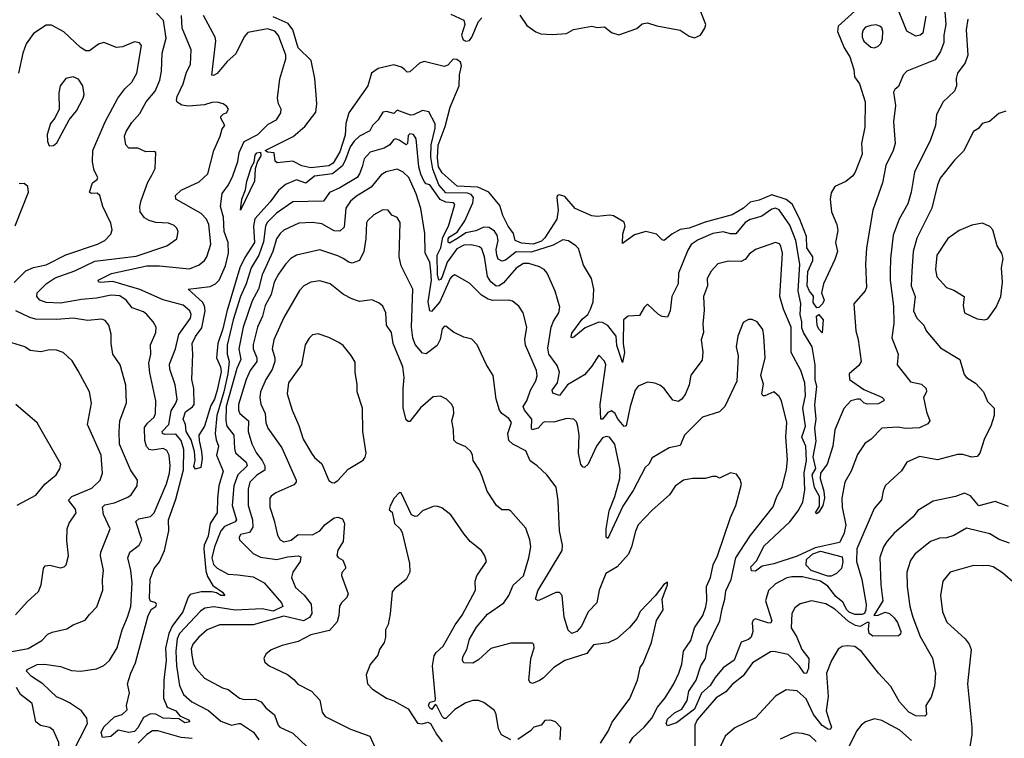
# Model space of a CAD drawing. Extents: x 1246230 to 1426786, y 660032 to 763141.
# Tile 471 of 566: x 1399238 to 1404706, y 707223 to 711211. Entities that reach past the tile are written whole.
import ezdxf

# ---------------------------------------------------------------- set-up
doc = ezdxf.new("R2010")
doc.units = 0

msp = doc.modelspace()

# ---------------------------------------------------------------- linework, layer by layer
at = {"layer": '0CON10XD'}
for points in [[(1399477.5, 707437.5), (1399442.9, 707452.9), (1399367.3, 707525), (1399303.1, 707565), (1399276.7, 707595), (1399280, 707605), (1399335, 707631.8), (1399375, 707634.6), (1399465, 707621.1), (1399525, 707598.9), (1399575, 707596.2), (1399665, 707607.5), (1399705, 707627.1), (1399736.3, 707653.7), (1399778.7, 707725), (1399806.8, 707825), (1399837.7, 707895), (1399856.2, 707955), (1399862.4, 708085), (1399855.3, 708154.7), (1399838.7, 708225), (1399849.6, 708255), (1399901.1, 708295), (1399915.5, 708325), (1399883.9, 708426.1), (1399899.5, 708440.5), (1399965, 708453.3), (1399984.3, 708474.3), (1400053, 708635), (1400070, 708695), (1400074, 708735), (1400068.1, 708795), (1400055, 708820.5), (1400035, 708830.4), (1399975, 708822.3), (1399956.2, 708826.2), (1399942.7, 708842.7), (1399933.7, 708875), (1399931.7, 708948.3), (1399948.2, 708971.8), (1399985.5, 709005), (1399993.1, 709025), (1399994.6, 709095), (1399961.7, 709251.7), (1399956.1, 709305), (1399966.5, 709355), (1399963.6, 709406.4), (1399993.6, 709475), (1399995.6, 709505), (1399979.4, 709535), (1399944.4, 709575), (1399925, 709589.1), (1399862.9, 709612.9), (1399829.7, 709655), (1399795, 709679.4), (1399746.9, 709683.1), (1399665, 709665.7), (1399580.8, 709659.1), (1399465, 709638.9), (1399385, 709641.6), (1399349.1, 709655), (1399333.2, 709675), (1399335, 709695.6), (1399384.5, 709745), (1399435, 709779.5), (1399545, 709816.7), (1399655, 709871.1), (1399885, 709899), (1400055, 709957.1), (1400110.6, 709995), (1400118.5, 710035), (1400110, 710055), (1400095, 710068.9), (1400065, 710082.1), (1399995, 710086.6), (1399957.6, 710097.6), (1399932.1, 710112.1), (1399906.8, 710145), (1399904.6, 710174.6), (1399912.8, 710207.2), (1399950.2, 710309.8), (1399971.7, 710348.3), (1399990.8, 710385), (1399993.3, 710475), (1399985, 710480), (1399938.3, 710478.3), (1399895, 710498.1), (1399845, 710498.1), (1399827.3, 710517.3), (1399820.8, 710565), (1399828.7, 710591.3), (1399860.1, 710639.9), (1399905, 710690.5), (1399940.8, 710755), (1399990.7, 710815), (1400016, 710875), (1400024.7, 710925), (1400030, 711025), (1400051.8, 711108.2), (1400037.4, 711207.4), (1399996.9, 711246.9)], [(1403039.8, 709599.8), (1403031.7, 709521.7), (1403034.4, 709475), (1403021.5, 709435), (1403032, 709368), (1403027.5, 709322.5), (1402965, 709238.8), (1402955.5, 709185), (1402936, 709135), (1402914.2, 709105.8), (1402895, 709092.5), (1402865, 709100), (1402817.5, 709165), (1402793.1, 709183.1), (1402765, 709194.4), (1402725, 709198.6), (1402673.4, 709176.6), (1402655.5, 709154.5), (1402627.8, 709065), (1402605, 708956.2), (1402595, 708952.5), (1402558.6, 708998.6), (1402545, 709026.2), (1402525, 709040.6), (1402505, 709030.3), (1402475, 708994.6), (1402465, 708994.4), (1402461, 709075), (1402492.7, 709295), (1402485, 709316.2), (1402455, 709350), (1402415, 709287.5), (1402375, 709240.6), (1402280, 709185), (1402235, 709125.8), (1402198.3, 709138.3), (1402194.8, 709155), (1402224, 709195), (1402235.2, 709254.8), (1402222.9, 709292.9), (1402177.2, 709355), (1402171.5, 709388.5), (1402188.5, 709505), (1402202, 709538), (1402232.5, 709585), (1402237.8, 709615), (1402211.1, 709705), (1402167.8, 709805), (1402150.8, 709825), (1402125, 709839.1), (1402065, 709858.2), (1402035, 709858.4), (1401995, 709832.9), (1401925, 709751), (1401900.5, 709735), (1401883.1, 709733.1), (1401855, 709757.1), (1401835.4, 709785.4), (1401819.8, 709895), (1401805, 709940), (1401790.9, 709950.9), (1401745, 709961.7), (1401705, 709960), (1401665, 709938.7), (1401612.8, 709865), (1401585, 709784), (1401575, 709768.6), (1401565, 709766.1), (1401558, 709798), (1401556.6, 709905), (1401577.6, 709945), (1401587.9, 710005), (1401620.2, 710065), (1401654.4, 710185), (1401647.5, 710195), (1401605, 710198.3), (1401573.8, 710213.9), (1401515, 710294.3), (1401495, 710300), (1401485, 710312.9), (1401465, 710354.4), (1401455, 710394.3), (1401439.3, 710549.3), (1401425, 710574.5), (1401405, 710577.1), (1401395, 710569.4), (1401391.3, 710525), (1401385, 710516.4), (1401345, 710543.4), (1401325, 710549.7), (1401314.5, 710545), (1401293.1, 710516.9), (1401262, 710498), (1401185, 710475.4), (1401151.2, 710438.8), (1401139.5, 710395), (1401125.7, 710355), (1401111.3, 710335), (1401015, 710277.3), (1400958, 710252), (1400925.8, 710205), (1400755, 710200.6), (1400665, 710137.9), (1400612.3, 710085), (1400604, 710065), (1400592.2, 709977.8), (1400565.5, 709905), (1400524.2, 709835), (1400496, 709745), (1400463.6, 709675), (1400424.3, 709545.7), (1400391.1, 709405), (1400390.4, 709355), (1400400.6, 709315), (1400393.2, 709245), (1400371.2, 709145), (1400332.8, 709015), (1400324, 708915), (1400328.9, 708878.9), (1400341.6, 708845), (1400331.6, 708795), (1400367.5, 708705), (1400344.7, 708624.7), (1400336.1, 708555), (1400335.2, 708475), (1400295.2, 708415), (1400285.3, 708345), (1400262.3, 708295), (1400259.8, 708275), (1400272.1, 708152), (1400281.1, 708121.1), (1400310.5, 708070.5), (1400365, 708034.4), (1400377.5, 708015), (1400355, 708014.8), (1400330.7, 708030.7), (1400305.3, 708035.3), (1400245, 708034.8), (1400185, 708020.4), (1400173, 708007), (1400143.9, 707925), (1400084.6, 707845), (1400066.9, 707805), (1400047.5, 707722.5), (1400051.9, 707655), (1400038.6, 707545), (1400036.6, 707445), (1400056.3, 707396.3), (1400104.4, 707375), (1400127.3, 707347.3), (1400175.6, 707325), (1400182.5, 707315), (1400155, 707308.7), (1400121.1, 707331.1), (1400035.2, 707334.8), (1399995, 707356), (1399965, 707357.8), (1399925, 707339.1), (1399895, 707280.4), (1399875, 707260.7), (1399844.6, 707254.6), (1399785, 707268.1), (1399745, 707233.6), (1399698, 707228), (1399690.3, 707255), (1399705, 707285.8), (1399765, 707341.2), (1399807.5, 707355), (1399835, 707380), (1399832, 707405), (1399847.5, 707475), (1399837.5, 707525), (1399854.6, 707585), (1399881.7, 707641.7), (1399952.2, 707905), (1399970.6, 707939.4), (1399993.8, 707955), (1399998.5, 707965), (1399995, 707975.4), (1399965, 707984.3), (1399958.6, 707998.6), (1399963.4, 708106.6), (1399985.3, 708164.7), (1400015, 708203.1), (1400042.9, 708265), (1400066.9, 708375), (1400064.4, 708435), (1400105, 708550.5), (1400147.3, 708712.7), (1400149.9, 708825), (1400135, 708875.3), (1400105, 708911.2), (1400045, 708908.7), (1400030.8, 708915), (1400029.1, 708925), (1400066.1, 708965), (1400079.7, 709040.3), (1400105, 709082.2), (1400112.4, 709105), (1400101.7, 709185), (1400071.4, 709271.4), (1400069.8, 709300.2), (1400103.7, 709385), (1400121.6, 709465), (1400187.3, 709555), (1400189.7, 709575), (1400183.8, 709595), (1400145, 709626.3), (1400035, 709656.7), (1399906.1, 709713.9), (1399755, 709758.2), (1399685, 709753.3), (1399677.5, 709755), (1399673.3, 709765), (1399747.3, 709802.7), (1399945, 709845.6), (1400015, 709846), (1400180.6, 709829.4), (1400235, 709850), (1400264.4, 709875), (1400277.1, 709895), (1400298.8, 709965), (1400289.2, 710075), (1400275.3, 710105), (1400245.4, 710135), (1400106, 710215), (1400103.3, 710235), (1400134, 710265), (1400235, 710310.6), (1400282.5, 710355), (1400315.6, 710485), (1400351.9, 710565), (1400363.1, 710605), (1400377.1, 710625), (1400355.6, 710665), (1400355.6, 710675), (1400370.4, 710689.6), (1400386, 710695), (1400397.5, 710715), (1400389.2, 710729.2), (1400367.5, 710745), (1400335, 710753.1), (1400305, 710752.5), (1400265, 710738.2), (1400175, 710731.5), (1400137.8, 710737.8), (1400113.1, 710753.1), (1400108.5, 710765), (1400112, 710785), (1400146.6, 710855), (1400165, 710920), (1400187.4, 710962.6), (1400190, 711045), (1400140.3, 711165), (1400135.8, 711235)], [(1404374.8, 711255), (1404380.3, 711185), (1404369.3, 711125), (1404369.6, 711085), (1404352.3, 711035), (1404321.7, 710988.3), (1404165, 710925.8), (1404145, 710904.2), (1404118.8, 710841.2), (1404096.9, 710823.1), (1404090.9, 710809.1), (1404100.6, 710735), (1404091.1, 710645), (1404100, 710525), (1404089.4, 710485), (1404048.6, 710401.4), (1404028.5, 710305), (1403976.1, 710153.9), (1403940.9, 709945), (1403934.6, 709855), (1403940.5, 709725), (1403932.7, 709707.3), (1403870, 709635), (1403882.1, 709485), (1403894.5, 709435.5), (1403911.4, 709315), (1403897.2, 709292.8), (1403843.3, 709245), (1403846.7, 709215), (1403925, 709158.5), (1404025.9, 709115.9), (1404036, 709105), (1404036.4, 709095), (1404005, 709080), (1403945, 709077.9), (1403924.9, 709084.9), (1403905.9, 709105.9), (1403890, 709105), (1403854.3, 709095), (1403815, 709054.2), (1403764.8, 708935.2), (1403752.9, 708845), (1403722.9, 708745), (1403685.5, 708694.5), (1403683.2, 708665), (1403703.7, 708595), (1403707.7, 708555), (1403698.3, 708515), (1403675, 708477.5), (1403665, 708469.1), (1403657.8, 708475), (1403678.8, 708511.2), (1403679, 708565), (1403650.8, 708615), (1403638.7, 708685), (1403658.8, 708721.2), (1403644, 708785), (1403661.7, 708871.7), (1403652.8, 708945), (1403660.8, 708995), (1403653.9, 709073.9), (1403664.9, 709175), (1403654.6, 709215), (1403654.8, 709294.8), (1403637.9, 709395), (1403591.2, 709475), (1403581.8, 709501.8), (1403581.2, 709535), (1403571.4, 709575), (1403575.7, 709635.7), (1403560.6, 709705), (1403569.4, 709855), (1403547.4, 709985), (1403515, 710071.8), (1403455, 710155.9), (1403435, 710164.7), (1403415, 710160), (1403360, 710120), (1403328.8, 710111.2), (1403295, 710102.1), (1403266.9, 710085), (1403215, 710023.2), (1403185, 710022.2), (1403145, 710033.1), (1403088, 710025), (1403005, 709989.7), (1402966.9, 709963.1), (1402948.4, 709931.6), (1402896.9, 709805), (1402893.8, 709745), (1402859.6, 709675), (1402850.6, 709595), (1402835, 709560), (1402805, 709564.2), (1402785, 709574.2), (1402725, 709633.3), (1402705, 709613.3), (1402680.8, 709569.2), (1402617.5, 709565), (1402592, 709545), (1402590, 709415), (1402596.4, 709365), (1402585, 709308.8), (1402553.8, 709403.8), (1402550.3, 709455), (1402505, 709514.1), (1402475, 709531.6), (1402455, 709533.1), (1402379, 709501), (1402315, 709449.4), (1402305, 709446.5), (1402301.2, 709451.2), (1402305, 709472.1), (1402361.6, 709548.4), (1402392.2, 709575), (1402408.3, 709605), (1402422.2, 709645), (1402426.1, 709716.1), (1402412.9, 709775), (1402368.3, 709848.3), (1402340.6, 709940.6), (1402326.9, 709956.9), (1402285, 709983.5), (1402255, 709988.9), (1402200.6, 709959.4), (1402078.6, 709921.4), (1401995, 709922.6), (1401935, 709875.9), (1401915, 709870.4), (1401895, 709882.1), (1401887.3, 709905), (1401884.8, 709935.2), (1401894.5, 709985), (1401888.7, 710015), (1401875, 710037.9), (1401845, 710058.1), (1401815, 710060.7), (1401771.1, 710038.9), (1401715, 710027.8), (1401675, 710001.2), (1401625, 709970.8), (1401617.4, 709977.4), (1401617.7, 709995), (1401625, 710005.7), (1401668.2, 710031.8), (1401710.3, 710095), (1401754.1, 710195), (1401757.6, 710225), (1401745, 710242), (1401725, 710249.2), (1401605, 710249.9), (1401565.7, 710295), (1401531.9, 710381.9), (1401521.4, 710448.6), (1401523.8, 710516.2), (1401545, 710610), (1401545, 710632.5), (1401509.2, 710699.1), (1401475, 710706.7), (1401425.8, 710684.2), (1401407.7, 710682.3), (1401335, 710709.4), (1401315, 710690.8), (1401275, 710701.8), (1401255, 710697.3), (1401228.9, 710655), (1401196.4, 710625), (1401182.2, 710595), (1401125, 710565.3), (1401095, 710537.7), (1401073.3, 710505), (1401047.7, 710435), (1401029.8, 710400.2), (1400975, 710355.7), (1400875, 710343.8), (1400826.2, 710303.8), (1400775, 710322), (1400715, 710295.9), (1400675, 710264.1), (1400628.9, 710201.1), (1400544, 710106), (1400537.1, 710065), (1400542.6, 709975), (1400488.3, 709891.7), (1400460.3, 709835), (1400387.6, 709592.4), (1400365.6, 709495), (1400337.9, 709415), (1400331.3, 709335), (1400352.9, 709285), (1400356.1, 709256.1), (1400334.7, 709155.2), (1400319.4, 709105), (1400299.7, 709070.3), (1400265.2, 708954.8), (1400233.6, 708905), (1400234.1, 708875), (1400248.4, 708815), (1400250.5, 708775), (1400243.9, 708726.1), (1400215, 708717.5), (1400205, 708730.8), (1400213.3, 708765), (1400208.8, 708815), (1400189.9, 708879.9), (1400163.4, 708925), (1400159.2, 708965), (1400146.7, 708995), (1400159.2, 709035), (1400198.2, 709061.8), (1400206.4, 709075), (1400205.8, 709165), (1400194.4, 709215), (1400200.4, 709355), (1400196.4, 709415), (1400215, 709453.3), (1400249.2, 709500.8), (1400267.7, 709595), (1400263.7, 709623.7), (1400252.9, 709642.9), (1400174.1, 709715.9), (1400295, 709730), (1400325.2, 709744.8), (1400345.3, 709765), (1400381.3, 709845), (1400397.9, 709915), (1400395.9, 709975), (1400374.1, 710035), (1400369.6, 710115), (1400353.9, 710175), (1400362.5, 710247.5), (1400397.1, 710295), (1400421, 710345), (1400449.4, 710425), (1400457.2, 710475), (1400484.8, 710535), (1400560.8, 710575), (1400618.7, 710631.3), (1400664.7, 710655.3), (1400688.6, 710695), (1400689.2, 710715), (1400674.4, 710745), (1400670, 710775), (1400683.4, 710883.4), (1400716.2, 710993.8), (1400716.9, 711015), (1400675, 711123.3), (1400655, 711147.6), (1400615, 711160.7), (1400505, 711141.2), (1400485, 711116.9), (1400437.5, 711022.5), (1400390.8, 710979.2), (1400335, 710913.1), (1400315, 710900.8), (1400305, 710902.9), (1400328.2, 711095), (1400323.3, 711115), (1400259.2, 711235)], [(1403895, 711275.7), (1403782.5, 711175), (1403779.7, 711145), (1403816.1, 711056.1), (1403847.5, 711005), (1403869.3, 710935), (1403874.3, 710895), (1403901.1, 710855), (1403932.5, 710755), (1403930.6, 710615), (1403912.5, 710525), (1403916.1, 710465), (1403877.7, 710365), (1403864.5, 710345), (1403825, 710312.9), (1403764.4, 710285), (1403745, 710250.8), (1403738.4, 710215), (1403746.8, 710145), (1403776.2, 710075), (1403781.7, 710041.7), (1403768.5, 709975), (1403779.2, 709925), (1403765, 709880), (1403701.8, 709745), (1403691.4, 709695), (1403705.5, 709655), (1403696, 709634), (1403675, 709614.2), (1403665, 709612.9), (1403645, 709641.4), (1403646.9, 709676.9), (1403623.2, 709705), (1403611.6, 709735), (1403614.6, 709814.6), (1403642.6, 709875), (1403642.1, 709895), (1403609.7, 709945), (1403607.6, 710007.6), (1403567.5, 710107.5), (1403527.5, 710187.5), (1403495, 710213.1), (1403415, 710238.8), (1403345, 710210.6), (1403295, 710198.4), (1403257.2, 710165), (1403195, 710128.9), (1403045, 710088), (1402955, 710053.5), (1402905, 710046), (1402858.9, 710021.1), (1402817.5, 709985), (1402805, 709990), (1402775, 710021.2), (1402715, 710036.7), (1402652.1, 710017.9), (1402585, 709970), (1402587.9, 710022.1), (1402601.2, 710065), (1402595, 710087.5), (1402535, 710122), (1402515, 710126.2), (1402445, 710118.8), (1402415, 710123.3), (1402323.4, 710163.4), (1402265, 710230), (1402235, 710240), (1402225, 710236.2), (1402220.8, 710225), (1402229.1, 710155), (1402220.6, 710105), (1402155, 710001.2), (1402135, 709982.8), (1402090, 709965), (1402025, 709970.3), (1401990, 709985), (1401980, 710025), (1401950.6, 710065), (1401920.8, 710125), (1401905, 710180), (1401844, 710254), (1401781.8, 710281.8), (1401667.5, 710287.5), (1401585, 710362.1), (1401563.8, 710395), (1401558.4, 710445), (1401561, 710515), (1401600.8, 710619.2), (1401629.4, 710725), (1401679, 710845), (1401680.3, 710905), (1401691.4, 710955), (1401685.8, 710975), (1401665, 710990.7), (1401645, 710992.2), (1401615, 710958.4), (1401595, 710951.2), (1401485, 710979.3), (1401459.1, 710970.9), (1401405, 710922.5), (1401390.5, 710920.5), (1401374.3, 710934.3), (1401358.7, 710948.7), (1401315, 710960.9), (1401229.6, 710940.4), (1401192.5, 710915), (1401170.9, 710845), (1401065.8, 710694.2), (1401050, 710635), (1401045, 710570), (1401015, 710477.1), (1400978.4, 710415), (1400955, 710399.8), (1400855, 710389.2), (1400805, 710400.5), (1400755, 710426.4), (1400667.7, 710417.7), (1400656.2, 710426.2), (1400652, 710472), (1400615, 710476), (1400602, 710485), (1400757, 710563), (1400822.3, 710617.7), (1400881.8, 710698.2), (1400888.2, 710745), (1400884.7, 710794.7), (1400876.6, 710885), (1400856.7, 710985), (1400783.9, 711055), (1400755.6, 711155), (1400729.7, 711189.7), (1400645, 711226.6)], [(1401632.9, 711242.9), (1401705, 711209.6), (1401710, 711185), (1401692.2, 711125), (1401700.3, 711100.3), (1401715, 711091.7), (1401735, 711095.7), (1401749, 711115), (1401785, 711200.5), (1401805, 711221.5)], [(1402015, 711236.7), (1402055, 711178.9), (1402103.4, 711143.4), (1402132.7, 711132.7), (1402195, 711128.9), (1402275, 711135.7), (1402312.8, 711157.2), (1402415, 711175.4), (1402445, 711167.9), (1402485, 711170.9), (1402525, 711140.6), (1402565, 711126.7), (1402665, 711163.1), (1402695, 711188.2), (1402725, 711194.5), (1402777, 711177), (1402905, 711153.1), (1402955, 711120.5), (1402985, 711111.2), (1403017.8, 711125), (1403043.1, 711165), (1403048.2, 711185), (1403016.8, 711265)], [(1404269.2, 711230.9), (1404253.1, 711136.9), (1404238, 711125), (1404215, 711119.2), (1404165, 711146.9), (1404115, 711271.3)], [(1399207.4, 709752.6), (1399271.7, 709818.3), (1399315, 709836.7), (1399385, 709850), (1399495, 709906.8), (1399670, 709965), (1399710, 709985), (1399745, 710021.2), (1399751.4, 710045), (1399745, 710082.5), (1399699.4, 710175), (1399682.5, 710235), (1399668.3, 710248.3), (1399635, 710247.1), (1399625.8, 710255), (1399643.3, 710306.7), (1399668.8, 710325), (1399671.2, 710335), (1399652.5, 710375), (1399642.5, 710422.5), (1399643.4, 710485), (1399712.9, 710645), (1399783.6, 710775), (1399821.7, 710828.3), (1399860.9, 710865), (1399889.5, 710915), (1399915, 711067.5), (1399903.5, 711083.5), (1399875, 711087.9), (1399809.1, 711060.9), (1399775, 711057.3), (1399705, 711084.5), (1399676, 711075), (1399625, 711039.2), (1399605, 711039.2), (1399575, 711057.1), (1399483.9, 711143.9), (1399415, 711181.1), (1399385, 711181.1), (1399314.6, 711135.4), (1399275, 711077.5), (1399255.5, 711025), (1399232.2, 710915)], [(1404503.5, 711215), (1404493.9, 711155), (1404503.3, 711015), (1404487.5, 710972.5), (1404446.5, 710915), (1404438.6, 710885), (1404440, 710845), (1404429.4, 710815), (1404366, 710755), (1404329.2, 710685), (1404324.3, 710625), (1404296.4, 710545), (1404206.2, 710365), (1404188.7, 710255), (1404169.8, 710190.2), (1404122, 710105), (1404088.5, 710015), (1404073.3, 709885), (1404071.2, 709808.8), (1404071.8, 709765), (1404091.2, 709621.2), (1404092, 709525), (1404080.6, 709445), (1404115.8, 709355), (1404110.8, 709295), (1404185, 709202), (1404245, 709188.2), (1404272.1, 709165), (1404273.2, 709145), (1404257.8, 709115), (1404273.3, 709035), (1404292, 708985), (1404281.7, 708968.3), (1404235, 708945.6), (1404157.3, 708942.7), (1404115, 708949.6), (1404025, 708943.8), (1403967, 708883), (1403930.9, 708859.1), (1403891.2, 708798.8), (1403855.4, 708705), (1403820.4, 708645), (1403803.3, 708555), (1403805.4, 708505), (1403825.4, 708405), (1403814.5, 708355), (1403790.8, 708309.1), (1403655, 708279.8), (1403555, 708233.1), (1403425, 708191.1), (1403361.3, 708178.7), (1403325, 708151.1), (1403302.7, 708152.7), (1403298, 708175), (1403330.9, 708209.1), (1403370.1, 708289.9), (1403515, 708424), (1403561.6, 708485), (1403586.6, 708533.4), (1403598, 708602), (1403594.4, 708695.6), (1403607.3, 708765), (1403604, 708845), (1403582.2, 708895), (1403601.1, 708955), (1403586, 709055), (1403601.2, 709125), (1403598, 709195), (1403575.9, 709265), (1403521.6, 709365), (1403522.4, 709505), (1403479.4, 709605), (1403459.7, 709675), (1403473.2, 709915), (1403465.4, 709955), (1403456.7, 709966.7), (1403435, 709974.4), (1403325, 709936.5), (1403289.5, 709910.5), (1403267.7, 709882.3), (1403245, 709869.2), (1403175, 709871.9), (1403115, 709855.7), (1403078.2, 709815), (1403056.4, 709775), (1403056.9, 709735), (1403035.5, 709675), (1403039.8, 709599.8)], [(1403985, 711055.7), (1404005, 711064.2), (1404020.2, 711079.8), (1404029.1, 711105), (1404031.5, 711145), (1404025.4, 711165.4), (1404015, 711175.8), (1403995, 711182.2), (1403965, 711180), (1403935, 711169.1), (1403921.8, 711155), (1403915.5, 711135), (1403915.5, 711115), (1403925, 711091.4), (1403965, 711058.6), (1403985, 711055.7)], [(1399401.7, 710511.7), (1399425, 710512.5), (1399445, 710527.5), (1399513.3, 710655), (1399553.8, 710705), (1399591.4, 710775), (1399595.6, 710795.6), (1399588, 710845), (1399565, 710880.8), (1399535, 710894), (1399494.2, 710885.8), (1399463.8, 710845), (1399456.2, 710805), (1399456.7, 710715), (1399433.3, 710665), (1399410, 710635), (1399391.2, 710575), (1399393.3, 710535), (1399401.7, 710511.7)], [(1404715, 710704.3), (1404675, 710690.8), (1404623.1, 710646.9), (1404582.5, 710635), (1404562.2, 710607.8), (1404535, 710590.8), (1404479.1, 710480.9), (1404428.5, 710431.5), (1404349, 710331), (1404334.2, 710295), (1404302.9, 710165), (1404220.8, 709999.1), (1404200.3, 709925), (1404191.6, 709815), (1404189.3, 709735), (1404211.6, 709675), (1404201.8, 709595), (1404220, 709555), (1404258.1, 709515), (1404271.1, 709485), (1404350.8, 709390.8), (1404459.4, 709325), (1404482.2, 709242.2), (1404495.8, 709225), (1404545, 709194.3), (1404590.5, 709145), (1404612.7, 709092.7), (1404648.8, 709055), (1404650, 709015), (1404631.2, 708955), (1404595, 708887.5), (1404569.4, 708805), (1404555, 708787.5), (1404525, 708782.5), (1404475, 708797.9), (1404445, 708798.8), (1404335, 708768.2), (1404234, 708786), (1404165, 708755.8), (1404135, 708708), (1404095, 708670.8), (1404045, 708623.8), (1404033.3, 708595), (1404024.5, 708545.5), (1403982.4, 708497.6), (1403887.4, 708275), (1403885.3, 708205), (1403915.2, 708105), (1403938, 707965), (1403937.5, 707935), (1403928.5, 707915), (1403915, 707909.6), (1403875, 707910.6), (1403845, 707922.1), (1403831.5, 707935), (1403808.5, 707978.5), (1403769.6, 708009.6), (1403725, 708066.9), (1403685, 708094.8), (1403585, 708118.5), (1403525, 708119.6), (1403497.4, 708112.6), (1403435, 708080), (1403396.2, 708043.8), (1403379.5, 707985), (1403415.2, 707875), (1403408.1, 707861.9), (1403393.4, 707863.4), (1403325, 707885.4), (1403311.2, 707878.8), (1403305.6, 707864.4), (1403309.2, 707815), (1403299.7, 707785), (1403285, 707770.3), (1403244.1, 707755.9), (1403205, 707656.9), (1403145, 707613), (1403100.1, 707559.9), (1403072.4, 707515), (1403025, 707473.2), (1402985.1, 707385), (1402885, 707309.5), (1402835, 707292.2), (1402828.7, 707305), (1402835, 707329.1), (1402875, 707364.7), (1402914.6, 707385), (1402945, 707432.5), (1402954, 707485), (1402993.8, 707545), (1403020.5, 707625), (1403047.2, 707665), (1403057.3, 707735), (1403125.7, 707875), (1403138.5, 707941.5), (1403153.6, 707995), (1403158.5, 708041.5), (1403188.9, 708105), (1403215.7, 708225), (1403293.8, 708346.1), (1403422, 708508), (1403443.3, 708565), (1403472.7, 708617.3), (1403495.4, 708715.4), (1403502.1, 708767.9), (1403493.3, 708896.7), (1403498.8, 708975), (1403468.1, 709095), (1403455, 709120), (1403425, 709145.8), (1403375, 709123.2), (1403364, 709124), (1403359.6, 709135), (1403368.3, 709188.3), (1403353.2, 709236.8), (1403377.9, 709335), (1403370.5, 709455), (1403365, 709491.2), (1403333.3, 709535), (1403305, 709548), (1403285, 709548), (1403255, 709530), (1403226.9, 709455), (1403217.5, 709395), (1403227.5, 709345), (1403221.1, 709205), (1403154.3, 709065), (1403124, 709035), (1403030, 709005), (1402928.9, 708905), (1402905, 708847.5), (1402845, 708835.6), (1402751, 708779), (1402732, 708745), (1402711.6, 708725), (1402645, 708598), (1402588.3, 708511.7), (1402505, 708332.5), (1402495, 708340), (1402494.7, 708384.7), (1402511.6, 708485), (1402542.4, 708565), (1402571.2, 708665), (1402571.8, 708715), (1402542.5, 708855), (1402513.7, 708893.6), (1402495, 708898.4), (1402475, 708891.3), (1402440.7, 708845), (1402395, 708744.4), (1402375, 708725.7), (1402367, 708727), (1402355, 708743.3), (1402340.4, 708805), (1402345.3, 708905), (1402337.9, 708955), (1402329.4, 708979.4), (1402315, 708994.3), (1402275, 708997.3), (1402205, 708977.1), (1402155, 708979.5), (1402145, 708976.4), (1402116.5, 708945), (1402084.3, 708934.3), (1402080, 708945), (1402082.5, 708995), (1402041.2, 709045), (1402034.8, 709065), (1402055, 709095.8), (1402074.1, 709155.9), (1402103.9, 709206.1), (1402110.9, 709235), (1402108.8, 709265), (1402047.1, 709405), (1402043.6, 709436.4), (1402054.4, 709505), (1402034.4, 709584.4), (1402010.7, 709620.7), (1401975, 709648.6), (1401955, 709654.4), (1401865, 709652.7), (1401839.8, 709659.8), (1401802.4, 709682.4), (1401735, 709748.6), (1401655, 709794.4), (1401635.6, 709785), (1401628.9, 709775), (1401570.9, 709645), (1401525, 709591.5), (1401515, 709595.6), (1401507.2, 709645), (1401524.8, 709764.8), (1401521.9, 709815), (1401515, 709866.2), (1401490.5, 709915), (1401488.6, 710025), (1401466, 710164), (1401439, 710245), (1401399.2, 710335), (1401368.1, 710365), (1401335, 710381.8), (1401273.6, 710366.4), (1401245, 710350.9), (1401189, 710281), (1401107.7, 710232.3), (1401075.6, 710204.4), (1401049.7, 710165), (1401039.3, 710060.7), (1401015, 710037.1), (1400985, 710039.6), (1400915, 710078), (1400865, 710085.9), (1400788.4, 710081.6), (1400705, 710044), (1400683.8, 710025), (1400665, 709994.3), (1400644, 709925), (1400585.3, 709795.3), (1400564.8, 709715), (1400528.8, 709651.2), (1400478.5, 709505), (1400455.9, 709385), (1400466.1, 709325), (1400443.2, 709275), (1400385.1, 709065), (1400382.6, 708985), (1400388.8, 708955), (1400428.1, 708905), (1400430.4, 708830.4), (1400437.2, 708807.2), (1400495, 708755.7), (1400501.7, 708735), (1400449.3, 708685), (1400427, 708625), (1400418, 708515), (1400442.9, 708435), (1400435, 708424.7), (1400375, 708397.9), (1400355, 708374.6), (1400320, 708285), (1400306, 708225), (1400315, 708187.5), (1400335, 708166.8), (1400395, 708134.3), (1400449.1, 708130.9), (1400535, 708118.2), (1400596.1, 708086.1), (1400691.7, 707975), (1400699.4, 707955), (1400645, 707928.5), (1400585, 707940.7), (1400433.9, 707933.9), (1400317.1, 707952.9), (1400266.7, 707945), (1400242, 707928), (1400124.8, 707805), (1400112.1, 707775), (1400105.5, 707705.5), (1400108.3, 707625), (1400125.8, 707515), (1400147.8, 707465), (1400194.4, 707425), (1400286.7, 707376.7), (1400355, 707318.2), (1400415, 707295.3), (1400455, 707304.6), (1400465, 707305.6), (1400536.7, 707256.7), (1400565.7, 707214.3)], [(1400465, 710154.2), (1400472.2, 710215), (1400492.4, 710267.6), (1400498.7, 710315), (1400525, 710394.2), (1400539.8, 710420.2), (1400545, 710460), (1400555, 710471.8), (1400575.5, 710475.5), (1400577.1, 710455), (1400558.6, 710425), (1400545.5, 710384.5), (1400542.9, 710315), (1400465, 710154.2)], [(1399213.4, 710066.6), (1399287.5, 710255), (1399282.5, 710285), (1399263, 710303), (1399235, 710301.2)], [(1401801.2, 709358.8), (1401777.6, 709407.6), (1401748.8, 709438.8), (1401705, 709449.2), (1401646.6, 709476.6), (1401605, 709510.8), (1401595, 709508.6), (1401585, 709496), (1401573.3, 709436.7), (1401556.9, 709403.1), (1401495, 709356.9), (1401475, 709360), (1401435, 709408), (1401420.6, 709445), (1401413.5, 709505), (1401420.8, 709715), (1401357.1, 709845), (1401345.5, 709895), (1401350.8, 710085), (1401335, 710114.2), (1401305, 710126.7), (1401285, 710154), (1401254.6, 710155.4), (1401205, 710128), (1401170, 710095), (1401164.5, 710084.5), (1401160.6, 709995), (1401149.5, 709925), (1401124.4, 709875), (1401085, 709860.3), (1401065, 709865.3), (1401035, 709885.4), (1401005, 709901.1), (1400905, 709934.6), (1400775, 709903.6), (1400744.2, 709885.8), (1400715, 709854.5), (1400675, 709799.1), (1400651.9, 709755), (1400634.5, 709685.5), (1400601.7, 709625), (1400586.3, 709565), (1400557.8, 709505), (1400535, 709408), (1400534.4, 709384.4), (1400555.3, 709335), (1400555.3, 709315), (1400517.9, 709265), (1400495.2, 709215), (1400452.9, 709075), (1400453.5, 709045), (1400461.4, 709025), (1400508.9, 708985), (1400507, 708925), (1400527.2, 708857.2), (1400553.3, 708805), (1400585.5, 708765.5), (1400600, 708735), (1400598.5, 708711.5), (1400555, 708684.2), (1400515.3, 708645), (1400506.7, 708605), (1400507.2, 708515), (1400530.2, 708435), (1400531.9, 708395), (1400515, 708364.5), (1400465, 708353.3), (1400456.9, 708336.9), (1400458.6, 708325), (1400535, 708249.1), (1400575, 708228), (1400665.5, 708214.5), (1400725, 708229.6), (1400785.4, 708235.4), (1400799.8, 708229.8), (1400794.7, 708205), (1400754.2, 708145), (1400748.4, 708115), (1400769.7, 708059.7), (1400817.2, 708017.2), (1400857.6, 707967.6), (1400860.6, 707915), (1400847, 707893), (1400815, 707874.6), (1400705, 707900.7), (1400535, 707852.4), (1400348.1, 707851.9), (1400280, 707825), (1400232.5, 707785), (1400198.9, 707745), (1400191.2, 707718.8), (1400193.2, 707685), (1400204.1, 707635), (1400217.7, 707607.7), (1400265, 707556.4), (1400365, 707502.5), (1400395, 707494.4), (1400458.6, 707445), (1400485, 707438.4), (1400545, 707439.2), (1400579.2, 707425), (1400605, 707391.4), (1400653.7, 707353.7), (1400673.6, 707295), (1400683.1, 707285), (1400755, 707251.5), (1400835, 707176.2)], [(1404595, 709545.8), (1404615, 709551.2), (1404661.4, 709615), (1404686, 709675), (1404695.5, 709755), (1404690, 709835), (1404700, 709885), (1404691.4, 709915), (1404665.4, 709955.4), (1404642, 710045), (1404625, 710063.8), (1404585, 710082.5), (1404525, 710071.2), (1404455, 710040.8), (1404392.4, 709997.6), (1404331.9, 709905), (1404324.5, 709824.5), (1404331.9, 709785), (1404385, 709725.8), (1404425, 709710), (1404482, 709675), (1404477.5, 709625), (1404484.1, 709584.1), (1404555, 709551.4), (1404595, 709545.8)], [(1402464.2, 707195), (1402506.8, 707263.2), (1402528.2, 707311.8), (1402625.9, 707444.1), (1402668.1, 707545), (1402678.3, 707588.3), (1402684.2, 707615), (1402700.3, 707639.7), (1402747.1, 707755), (1402775, 707877.5), (1402811.4, 707935), (1402805.8, 707995), (1402836, 708075), (1402835, 708090), (1402815, 708076.2), (1402766.8, 708013.2), (1402683.2, 707926.8), (1402664.2, 707885), (1402625, 707838), (1402555, 707775.8), (1402506.8, 707753.2), (1402425, 707741.9), (1402386.9, 707693.1), (1402265, 707653.8), (1402205, 707615.8), (1402145, 707555.6), (1402125, 707542.7), (1402085, 707527.8), (1402072.2, 707532.2), (1402064.6, 707544.6), (1402076.8, 707663.2), (1402085.3, 707694.7), (1402094.2, 707725), (1402093.6, 707743.6), (1402085, 707750), (1401965, 707750.9), (1401855, 707721), (1401785, 707657.9), (1401755, 707639.1), (1401705, 707641.2), (1401697.5, 707655), (1401699.5, 707675), (1401720.8, 707715), (1401735, 707773.1), (1401775, 707839.1), (1401835, 707911.8), (1401925.9, 707975), (1401955.2, 708014.8), (1401977.8, 708072.3), (1402035.4, 708125), (1402066.2, 708223.8), (1402076.7, 708285), (1402071.1, 708325), (1402049.5, 708389.5), (1401965, 708484.3), (1401955, 708490), (1401915, 708491.5), (1401885, 708514.4), (1401833.8, 708595), (1401806.9, 708675), (1401791.5, 708711.5), (1401756.2, 708765), (1401753.3, 708795), (1401743.3, 708815), (1401715, 708840.8), (1401663.6, 708863.6), (1401648.3, 708878.3), (1401646.8, 708936.8), (1401637.5, 708985), (1401649.2, 709025), (1401647.1, 709055), (1401637.5, 709075), (1401608, 709105), (1401575, 709122.5), (1401535, 709118.6), (1401463, 709057), (1401405, 708982), (1401395, 708981.2), (1401385, 708990), (1401368, 709055), (1401367.1, 709165), (1401373.1, 709225), (1401365, 709283.8), (1401312.1, 709415), (1401302.2, 709475), (1401275.5, 709515), (1401271.9, 709585), (1401255, 709621.2), (1401235, 709638.8), (1401195, 709656.7), (1401125, 709648.1), (1401082.4, 709662.4), (1401036.4, 709686.4), (1400962, 709745), (1400905, 709761.5), (1400854.7, 709755.3), (1400815.8, 709735), (1400792.2, 709707.8), (1400705, 709558.6), (1400649.2, 709435), (1400640.2, 709385), (1400655.8, 709335), (1400655.3, 709315), (1400639.5, 709270.5), (1400605.8, 709215), (1400576, 709145), (1400572.5, 709115), (1400577.6, 709077.6), (1400601.5, 709025), (1400605.4, 708975.4), (1400616.2, 708945), (1400693.9, 708835), (1400773.3, 708655), (1400772.9, 708645), (1400760, 708630), (1400661.2, 708585), (1400635, 708567.5), (1400627.1, 708555), (1400627.1, 708505), (1400651.5, 708431.5), (1400670.1, 708350.1), (1400685, 708324.4), (1400705, 708314.1), (1400745, 708322.7), (1400785, 708353.8), (1400865, 708352.7), (1400905, 708374.1), (1400935, 708410), (1400985, 708446.2), (1401005, 708450.5), (1401030.6, 708440.6), (1401041.9, 708415), (1401033.6, 708315), (1401005, 708266.7), (1400998.3, 708238.3), (1401005.9, 708225.9), (1401031.7, 708211.7), (1401047.1, 708175), (1401048, 708165), (1401027.1, 708142.9), (1401024.4, 708125.6), (1401061.3, 708025), (1401055.2, 708004.8), (1401024.4, 707975), (1401013.9, 707956.1), (1401010.4, 707905), (1401000.5, 707869.5), (1400959.2, 707820.8), (1400855, 707797.3), (1400785, 707760), (1400695, 707737.1), (1400635, 707714), (1400605, 707690), (1400593.8, 707665), (1400600, 707645), (1400623.3, 707625), (1400655, 707610), (1400725, 707577.1), (1400759.7, 707549.7), (1400782.4, 707522.4), (1400859.2, 707485), (1400904.4, 707435), (1400917.6, 707367.6), (1400935, 707344.2), (1401075, 707272.7), (1401182.5, 707235), (1401232.5, 707125)], [(1399195, 707703.9), (1399285, 707720.4), (1399360.8, 707765), (1399395, 707800.8), (1399417.8, 707812.2), (1399500.5, 707829.5), (1399535, 707852), (1399602.1, 707877.9), (1399625, 707910.8), (1399667.4, 707952.6), (1399699.4, 708045), (1399697.5, 708105), (1399703.8, 708155), (1399687.1, 708235), (1399688.8, 708255), (1399740.6, 708385), (1399702.8, 708465), (1399697.9, 708505), (1399711.7, 708518.3), (1399765, 708529.5), (1399839.3, 708560.7), (1399857.1, 708575), (1399890.6, 708625), (1399891.4, 708655), (1399853.1, 708713.1), (1399792.9, 708855), (1399789.6, 708925), (1399794.6, 708985), (1399830.5, 709085), (1399827.4, 709182.6), (1399795.5, 709295), (1399755.4, 709355.4), (1399746.8, 709413.2), (1399746.8, 709466.8), (1399732.9, 709515), (1399712.6, 709542.6), (1399695, 709548.9), (1399615, 709541.3), (1399535, 709554.7), (1399445, 709547.5), (1399325, 709549.6), (1399295, 709558), (1399216.1, 709596.1)], [(1403695, 709472.5), (1403675, 709493.8), (1403666.4, 709515), (1403662.5, 709565), (1403675, 709575.8), (1403699.6, 709545), (1403695, 709472.5)], [(1399215, 707907.5), (1399279.5, 707980.5), (1399342.1, 708037.9), (1399358.1, 708075), (1399370.6, 708165), (1399379.2, 708180.8), (1399405, 708184.4), (1399465, 708169.4), (1399485, 708174.2), (1399496.9, 708185), (1399510, 708235), (1399500.7, 708320.7), (1399501.2, 708385), (1399512.9, 708417.1), (1399551.5, 708475), (1399548.2, 708495), (1399509.2, 708545), (1399527.8, 708565), (1399639.4, 708610.6), (1399684.5, 708655), (1399698.8, 708695), (1399689.7, 708795), (1399613.9, 708963.9), (1399637.1, 709082.9), (1399625.6, 709145), (1399562, 709262), (1399528.8, 709318.8), (1399478.8, 709365), (1399442.3, 709377.7), (1399405, 709378.8), (1399355, 709367.5), (1399295.9, 709375.9), (1399267.5, 709395), (1399171.2, 709425)], [(1400985, 708640.8), (1401005, 708654.2), (1401062.6, 708717.4), (1401145, 708766.7), (1401157.3, 708782.7), (1401162, 708805), (1401143.1, 708925), (1401141.4, 709055), (1401111.4, 709145), (1401113, 709187), (1401100.6, 709255), (1401100.3, 709310.3), (1401078.3, 709348.3), (1401033.6, 709403.6), (1401010.3, 709420.3), (1400955, 709448), (1400895, 709468), (1400865, 709462), (1400845, 709443.8), (1400823.1, 709406.9), (1400802.5, 709295), (1400730.6, 709195), (1400724.2, 709135), (1400751.1, 709045), (1400788.7, 708958.7), (1400812.9, 708882.9), (1400858.5, 708805), (1400875, 708782.2), (1400916.3, 708746.3), (1400955, 708654), (1400972.1, 708642.1), (1400985, 708640.8)], [(1402624.6, 707195), (1402642.2, 707227.8), (1402706.2, 707283.8), (1402749.3, 707335), (1402779.6, 707395), (1402822.8, 707447.2), (1402870.9, 707525), (1402898.2, 707585), (1402914.7, 707635), (1402923.7, 707706.4), (1402964.1, 707765), (1402986.1, 707835), (1403031.1, 707905), (1403047.8, 707952.2), (1403053.3, 707985), (1403052, 708065), (1403074.1, 708115.9), (1403088.9, 708185), (1403112.5, 708235), (1403185, 708448.8), (1403215.4, 708514.6), (1403245.8, 708634.2), (1403238.8, 708658.8), (1403219.2, 708689.2), (1403185, 708697.1), (1403125, 708667.5), (1403106.7, 708676.7), (1403086.1, 708676.1), (1403044.5, 708664.5), (1402975, 708664.5), (1402925, 708655.7), (1402877.4, 708622.6), (1402845.9, 708574.1), (1402750.2, 708489.8), (1402672.8, 708407.2), (1402656.8, 708373.2), (1402635.5, 708285), (1402618.9, 708245), (1402556, 708174), (1402492.7, 708137.3), (1402456.8, 708045), (1402442.5, 707975), (1402395, 707924.4), (1402357.9, 707845), (1402332, 707815), (1402304.4, 707804.4), (1402283.2, 707823.2), (1402262.5, 707895), (1402250.5, 708015), (1402235, 708032.2), (1402215, 708031.2), (1402125, 707989.5), (1402115, 707987.1), (1402102, 707995), (1402115, 708040.8), (1402251.1, 708265), (1402251.9, 708295), (1402235.5, 708375), (1402228.8, 708541.2), (1402216.7, 708616.7), (1402164.5, 708684.5), (1402112, 708735), (1402072.3, 708762.3), (1402047.9, 708817.9), (1401976.2, 708856.2), (1401954.4, 708875), (1401948.6, 708915), (1401969.2, 708975), (1401955, 708998.6), (1401915.9, 709025.9), (1401902.1, 709045), (1401884.6, 709104.6), (1401866.9, 709236.9), (1401830, 709295), (1401801.2, 709358.8)], [(1399223.4, 708516.6), (1399327.7, 708572.3), (1399377.4, 708632.6), (1399441.2, 708685), (1399461.7, 708718.3), (1399466, 708745), (1399335, 708974), (1399216.2, 709075)], [(1401966, 707214), (1401912.8, 707242.8), (1401896.2, 707275), (1401884, 707355), (1401875, 707377.5), (1401815, 707422), (1401785, 707432), (1401755, 707432.5), (1401715, 707419.2), (1401655, 707382), (1401605, 707332.5), (1401595, 707332.5), (1401583.9, 707343.9), (1401555, 707402.5), (1401545, 707410), (1401527.5, 707382.5), (1401515, 707390), (1401507.5, 707405), (1401515, 707422.5), (1401545, 707430), (1401547.5, 707442.5), (1401531.2, 707625), (1401540.3, 707679.7), (1401551.3, 707698.7), (1401590, 707735), (1401657.1, 707852.9), (1401694.7, 707905.3), (1401769.2, 708045), (1401768, 708095), (1401777.5, 708125), (1401830, 708205), (1401821.5, 708235), (1401802.2, 708265), (1401740, 708315), (1401705.6, 708355), (1401632.5, 708462.5), (1401582.7, 708502.7), (1401555, 708512), (1401535, 708508.8), (1401475, 708486.2), (1401445, 708456), (1401435, 708453.8), (1401413.8, 708463.8), (1401356.7, 708585), (1401345, 708586), (1401318, 708555), (1401295, 708512.5), (1401290.7, 708490.7), (1401307, 708477), (1401318.8, 708415), (1401350, 708385), (1401361.2, 708365), (1401402.4, 708192.4), (1401405.3, 708145), (1401384.4, 708105), (1401321.4, 708055), (1401305.7, 708035), (1401295.9, 707914.1), (1401284, 707855), (1401269.2, 707825), (1401269.2, 707785), (1401262, 707755), (1401236.2, 707715), (1401226.2, 707685), (1401185, 707632.5), (1401161.2, 707575), (1401170, 707525), (1401198, 707495), (1401275.8, 707445.8), (1401315, 707430.8), (1401396, 707386), (1401446.4, 707306.4), (1401473.6, 707303.6), (1401505, 707312.5), (1401520, 707305), (1401552, 707245), (1401583.9, 707203.9)], [(1404729.2, 708509.2), (1404655, 708537.1), (1404565, 708513.4), (1404518.6, 708568.6), (1404485, 708583.1), (1404435, 708565.5), (1404310.3, 708539.7), (1404225, 708487.1), (1404198.7, 708451.3), (1404095, 708361.4), (1404055, 708317.5), (1404034.4, 708285), (1404014.6, 708225.4), (1404020.7, 708075), (1404030.9, 707985), (1403982.1, 707905), (1404005, 707906.1), (1404045, 707923.1), (1404068.1, 707915), (1404095, 707891.8), (1404112.5, 707865), (1404131.1, 707815), (1404129.6, 707800.4), (1404117.6, 707792.4), (1403975, 707790), (1403954.4, 707804.4), (1403951.2, 707828.8), (1403955, 707865.6), (1403945, 707866.4), (1403905, 707842.9), (1403879.5, 707849.5), (1403840.5, 707870.5), (1403765, 707940), (1403715, 707970), (1403635, 707985.4), (1403571.7, 707968.3), (1403543.3, 707946.7), (1403526.7, 707915), (1403522.3, 707835), (1403553.9, 707783.9), (1403581.6, 707715), (1403620, 707665), (1403618.5, 707611.5), (1403607.7, 707582.3), (1403595, 707584.6), (1403566.8, 707625), (1403505, 707687.3), (1403425.4, 707704.6), (1403408.2, 707701.8), (1403307.6, 707642.4), (1403255, 707569.5), (1403195, 707521.5), (1403159.1, 707480.9), (1403105, 707447.3), (1403034.2, 707365), (1403000.9, 707325), (1402987.8, 707295), (1402986.7, 707175)], [(1404735, 708306.5), (1404677, 708327), (1404625, 708358.5), (1404495, 708388.5), (1404425, 708347.8), (1404385, 708336.2), (1404345, 708332.9), (1404295, 708316), (1404209.5, 708245), (1404185, 708210), (1404164.6, 708144.6), (1404165.4, 708065.4), (1404180.9, 707955), (1404197.7, 707895), (1404238.1, 707788.1), (1404306.7, 707666.7), (1404324.1, 707584.1), (1404318.3, 707511.7), (1404298.8, 707451.2), (1404270.8, 707405), (1404273.3, 707355), (1404263.8, 707346.2), (1404215, 707347.3), (1404175, 707366.9), (1404123.8, 707425), (1404075, 707510.4), (1404007.3, 707585), (1403912.9, 707705), (1403875, 707732.9), (1403833.2, 707736.8), (1403805, 707732), (1403783.2, 707716.8), (1403745.8, 707655), (1403718.5, 707585), (1403726.9, 707455), (1403715.9, 707375), (1403735, 707315.6), (1403745.4, 707285), (1403738.7, 707271.3), (1403725, 707273.8), (1403695, 707294.2), (1403645.6, 707355), (1403605, 707442.3), (1403555, 707485.4), (1403495, 707492.5), (1403435, 707455.7), (1403325, 707336.9), (1403209.1, 707280.9), (1403155, 707233.8), (1403118.9, 707155)], [(1403725, 708122.2), (1403632.8, 708155), (1403605, 708183.5), (1403607.2, 708215), (1403642.5, 708247.5), (1403685, 708260.7), (1403805, 708229.5), (1403808.5, 708201.5), (1403801.2, 708165), (1403773, 708137), (1403745, 708123.3), (1403725, 708122.2)], [(1404768.7, 708078.7), (1404695, 708140.5), (1404644, 708174), (1404615, 708182.1), (1404590.4, 708179.6), (1404535, 708181.1), (1404404.6, 708145.4), (1404364.4, 708095), (1404350.6, 708015), (1404361.9, 707925), (1404386.8, 707866.8), (1404488.1, 707775), (1404510, 707745), (1404521.9, 707715), (1404501.5, 707525), (1404525.4, 707285), (1404525.5, 707244.5), (1404514.6, 707175.4)], [(1399225.5, 706725), (1399275, 706757.5), (1399359.8, 706840.2), (1399378.5, 706881.5), (1399405, 706922), (1399423.3, 706976.7), (1399428.2, 707055), (1399457.1, 707145), (1399455, 707198.8), (1399425, 707266.2), (1399405, 707282.2), (1399354, 707294), (1399328.1, 707315), (1399307.1, 707415), (1399242.9, 707465), (1399220.8, 707505)], [(1399532.3, 707145), (1399615.3, 707305), (1399610.4, 707335), (1399581.2, 707375), (1399515, 707420.3), (1399477.5, 707437.5)], [(1402240, 707215), (1402243.6, 707283.6), (1402213.3, 707315), (1402185, 707324.3), (1402155, 707320.8), (1402133.8, 707296.2), (1402093.8, 707285), (1402075, 707263.8), (1402005, 707216)], [(1404191.2, 707211.2), (1404125, 707267.8), (1404025, 707322), (1403985, 707330), (1403935.8, 707314.2), (1403910.8, 707295), (1403885, 707262), (1403842.3, 707175)], [(1400195, 707222.5), (1400135, 707227.6), (1400005, 707264.1), (1399975, 707264.1), (1399945, 707243.1), (1399896.4, 707195)], [(1403660.4, 707205), (1403625, 707238.5), (1403585, 707249.5), (1403545, 707252.5), (1403525, 707247.8), (1403461.5, 707218.5)]]:
    msp.add_lwpolyline(points, dxfattribs=at)

doc.saveas('drawing.dxf')
